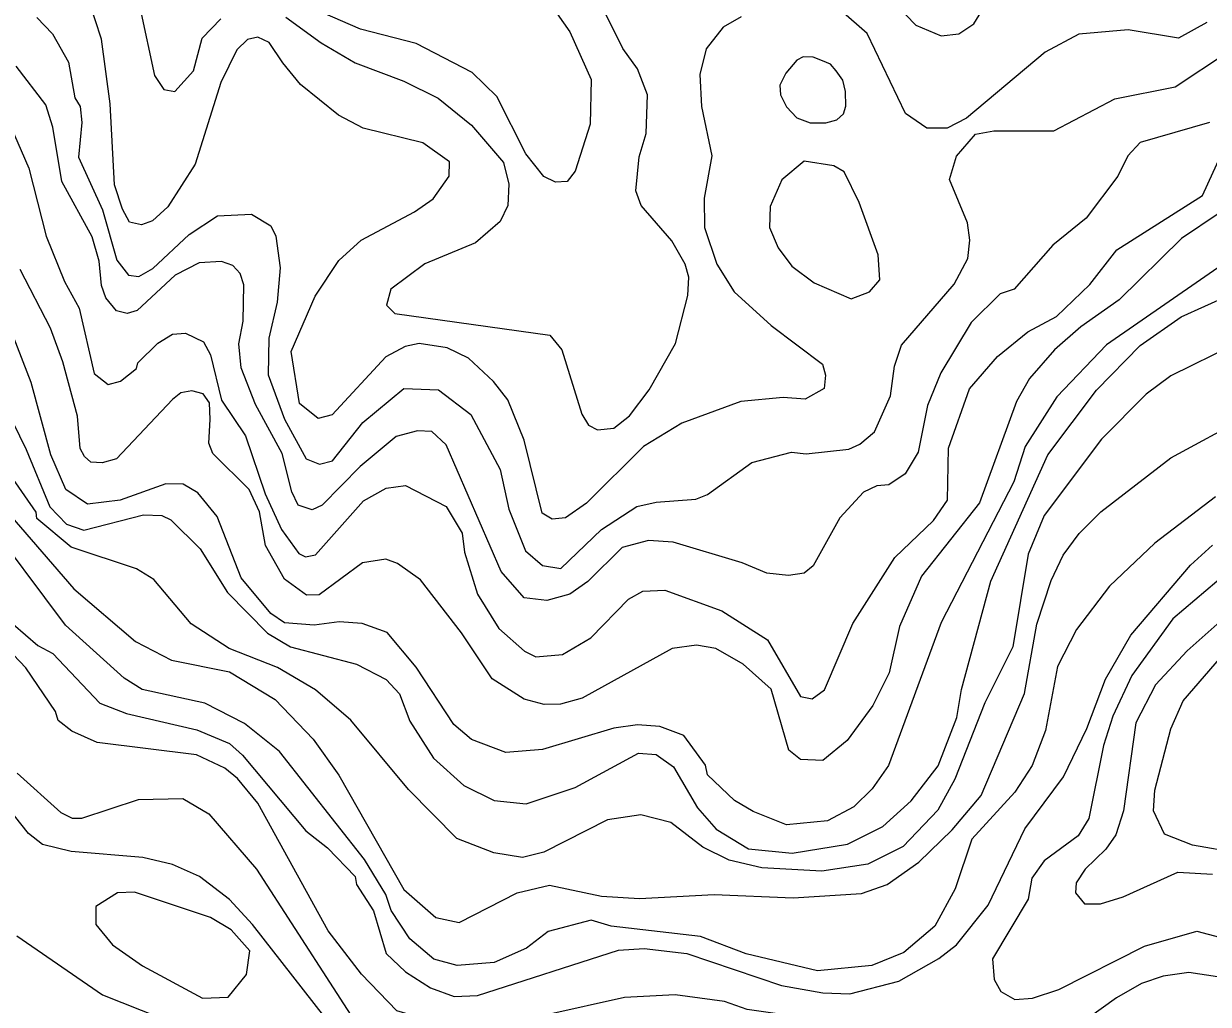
# Model space of a CAD drawing. Extents: x 673.6 to 698.9, y 7012 to 7040.1.
# Drawn here: x 675.914 to 677.049, y 7018.336 to 7019.277 of the extents above; entities that cross this region are included whole.
import ezdxf

# ---------------------------------------------------------------- set-up
doc = ezdxf.new("R2010")
doc.units = 0
doc.header["$LTSCALE"] = 0.032
doc.layers.add('1', color=7, linetype='Continuous', lineweight=25)
doc.layers.add('2', color=7, linetype='Continuous', lineweight=13)

msp = doc.modelspace()

# ---------------------------------------------------------------- linework, layer by layer
at = {"layer": '1'}
for points in [[(676.6016, 7019.2832), (676.5844, 7019.2735), (676.5678, 7019.2527), (676.562, 7019.2281), (676.5636, 7019.1973), (676.5733, 7019.1501), (676.5661, 7019.1094), (676.5662, 7019.0811), (676.5783, 7019.0461), (676.5947, 7019.0196), (676.6302, 7018.9873), (676.6794, 7018.9503), (676.6823, 7018.9398), (676.6811, 7018.927), (676.6627, 7018.9167), (676.6417, 7018.9183), (676.6013, 7018.9144), (676.5447, 7018.8936), (676.5078, 7018.8714), (676.4532, 7018.817), (676.4332, 7018.8027), (676.4202, 7018.8017), (676.4107, 7018.8073), (676.3933, 7018.8773), (676.3777, 7018.9161), (676.3642, 7018.9336), (676.3401, 7018.9561), (676.3196, 7018.966), (676.2928, 7018.9701), (676.2793, 7018.9672), (676.2608, 7018.9571), (676.2094, 7018.9016), (676.1959, 7018.8981), (676.178, 7018.9126), (676.1701, 7018.9622), (676.193, 7019.0153), (676.2158, 7019.0495), (676.2371, 7019.0692), (676.2883, 7019.0962), (676.3062, 7019.1088), (676.3217, 7019.1305), (676.3219, 7019.1443), (676.2963, 7019.1624), (676.239, 7019.1766), (676.2156, 7019.1891), (676.1789, 7019.2184), (676.1621, 7019.2393), (676.1491, 7019.2585), (676.138, 7019.2637), (676.1283, 7019.2615), (676.1181, 7019.2516), (676.1028, 7019.2203), (676.0782, 7019.1419), (676.0519, 7019.101), (676.0371, 7019.0878), (676.0265, 7019.0839), (676.0151, 7019.0865), (676.0085, 7019.0989), (676.0006, 7019.1222), (675.9967, 7019.1998), (675.9884, 7019.262), (675.9761, 7019.2988)], [(677.0479, 7019.2777), (677.0208, 7019.2628), (676.9724, 7019.2708), (676.9252, 7019.2667), (676.8928, 7019.2493), (676.8174, 7019.186), (676.7991, 7019.1764), (676.7794, 7019.1766), (676.7589, 7019.1907), (676.7224, 7019.2672), (676.697, 7019.2895)], [(677.072, 7019.052), (676.9516, 7018.9686), (676.9041, 7018.9189), (676.8739, 7018.8714), (676.8629, 7018.8374), (676.7931, 7018.7026), (676.7426, 7018.5655), (676.7271, 7018.5429), (676.7094, 7018.5258), (676.6844, 7018.5124), (676.645, 7018.5083)], [(676.5466, 7018.5942), (676.5234, 7018.6027), (676.502, 7018.6044), (676.4794, 7018.6012), (676.4109, 7018.5808), (676.3759, 7018.5777), (676.343, 7018.5903), (676.3259, 7018.6048), (676.2898, 7018.6598), (676.262, 7018.693), (676.2381, 7018.7015), (676.216, 7018.703), (676.1921, 7018.6998), (676.1637, 7018.7021), (676.1506, 7018.711), (676.1222, 7018.7453), (676.0992, 7018.8041), (676.0805, 7018.8267), (676.0664, 7018.8352), (676.05, 7018.8353), (676.0061, 7018.8199), (675.9749, 7018.8159), (675.9539, 7018.8299), (675.9397, 7018.8633), (675.9209, 7018.9327), (675.9039, 7018.9763)], [(675.9036, 7018.7008), (675.9271, 7018.6805), (675.9415, 7018.6726), (675.9865, 7018.6252), (676.0122, 7018.6152), (676.0796, 7018.5994), (676.1108, 7018.5863), (676.1234, 7018.5754), (676.1841, 7018.5026), (676.205, 7018.4864), (676.2315, 7018.4589), (676.2327, 7018.4512), (676.2489, 7018.426), (676.2613, 7018.3851), (676.2797, 7018.3675), (676.3035, 7018.352), (676.3264, 7018.3439), (676.3488, 7018.3447), (676.4839, 7018.3883), (676.5086, 7018.3899), (676.5494, 7018.3851), (676.6401, 7018.3543), (676.6798, 7018.3475), (676.7058, 7018.3464), (676.7527, 7018.3584), (676.791, 7018.3803), (676.808, 7018.3935), (676.8382, 7018.4314), (676.8733, 7018.5047), (676.9106, 7018.5544), (676.933, 7018.6007), (676.9509, 7018.6483), (676.9751, 7018.6904), (677.0323, 7018.7575), (677.0535, 7018.7765)], [(676.645, 7018.5083), (676.6129, 7018.5212), (676.595, 7018.5319), (676.5691, 7018.5563), (676.5672, 7018.5656), (676.5466, 7018.5942)], [(677.0583, 7018.3627), (677.0306, 7018.3668), (677.0062, 7018.3635), (676.9853, 7018.3562), (676.9614, 7018.3425), (676.88, 7018.284), (676.814, 7018.2739), (676.7933, 7018.2667), (676.7742, 7018.2493), (676.7716, 7018.226), (676.781, 7018.206), (676.7973, 7018.1851), (676.8263, 7018.1626), (676.8478, 7018.1409), (676.8529, 7018.1196), (676.8485, 7018.1008), (676.8256, 7018.0902), (676.7602, 7018.1037), (676.7379, 7018.1024), (676.7137, 7018.0914), (676.6926, 7018.0761), (676.5529, 7018.0391), (676.4629, 7018.0341)]]:
    msp.add_lwpolyline(points, dxfattribs=at)
at = {"layer": '2'}
for points in [[(676.7224, 7019.3239), (676.769, 7019.2752), (676.7933, 7019.2651), (676.8102, 7019.2669), (676.8247, 7019.2766), (676.8612, 7019.3366)], [(676.4031, 7019.3179), (676.4373, 7019.2689), (676.4576, 7019.2232), (676.4567, 7019.1802), (676.4423, 7019.1352), (676.4346, 7019.1254), (676.4236, 7019.1247), (676.4122, 7019.1301), (676.3952, 7019.152), (676.3674, 7019.2068), (676.3437, 7019.23), (676.29, 7019.2577), (676.2365, 7019.2714), (676.2004, 7019.287)], [(676.0252, 7019.291), (676.0392, 7019.2269), (676.048, 7019.2137), (676.0587, 7019.2118), (676.0763, 7019.2316), (676.0848, 7019.2629), (676.1026, 7019.2814)], [(676.165, 7019.2831), (676.199, 7019.2582), (676.2314, 7019.2393), (676.2782, 7019.2217), (676.311, 7019.2053), (676.3429, 7019.1794), (676.3736, 7019.1436), (676.3787, 7019.1229), (676.3779, 7019.1022), (676.3703, 7019.0869), (676.3468, 7019.0665), (676.2983, 7019.0465), (676.2656, 7019.0221), (676.2615, 7019.0068), (676.2694, 7018.9988), (676.4181, 7018.9781), (676.4297, 7018.964), (676.4487, 7018.9024), (676.455, 7018.8916), (676.4639, 7018.8873), (676.4795, 7018.8889), (676.4944, 7018.9008), (676.5132, 7018.9255), (676.5386, 7018.9699), (676.5504, 7019.0161), (676.5514, 7019.0336), (676.5479, 7019.0462), (676.535, 7019.0684), (676.5056, 7019.1022), (676.5004, 7019.1163), (676.5036, 7019.1489), (676.5103, 7019.1714), (676.5118, 7019.2086), (676.502, 7019.2335), (676.4882, 7019.2528), (676.4691, 7019.291)], [(675.9261, 7019.2825), (675.9412, 7019.2669), (675.9566, 7019.2397), (675.9628, 7019.2057), (675.9678, 7019.1974), (675.9695, 7019.1818), (675.9663, 7019.1488), (675.9892, 7019.0983), (676.0028, 7019.0498), (676.0142, 7019.0356), (676.024, 7019.0344), (676.0375, 7019.0418), (676.0724, 7019.0744), (676.0996, 7019.0925), (676.1322, 7019.0941), (676.1507, 7019.0828), (676.1554, 7019.073), (676.1594, 7019.0425), (676.1568, 7019.0095), (676.1487, 7018.975), (676.1479, 7018.94), (676.1636, 7018.8975), (676.1844, 7018.8595), (676.1973, 7018.8544), (676.2098, 7018.8574), (676.2388, 7018.8943), (676.2781, 7018.927), (676.3113, 7018.9257), (676.3422, 7018.902), (676.3705, 7018.8493), (676.3787, 7018.811), (676.3947, 7018.7711), (676.411, 7018.7571), (676.4285, 7018.7542), (676.4676, 7018.7917), (676.5014, 7018.8136), (676.5201, 7018.818), (676.5581, 7018.8206), (676.5692, 7018.8253), (676.6116, 7018.8558), (676.6499, 7018.8657), (676.6637, 7018.8641), (676.7047, 7018.8688), (676.7154, 7018.8735), (676.7294, 7018.8852), (676.7448, 7018.9198), (676.7485, 7018.9484), (676.7552, 7018.9684), (676.8056, 7019.027), (676.8189, 7019.0516), (676.8208, 7019.0691), (676.8186, 7019.0858), (676.8012, 7019.1273), (676.808, 7019.1496), (676.8262, 7019.1706), (676.8438, 7019.1738), (676.9011, 7019.174), (676.9596, 7019.2045), (677.0175, 7019.2161), (677.0679, 7019.2493)], [(677.0506, 7019.182), (676.9841, 7019.1629), (676.9722, 7019.15), (676.9626, 7019.1305), (676.9321, 7019.0903), (676.9003, 7019.0644), (676.8631, 7019.0222), (676.8497, 7019.0176), (676.8219, 7018.9901), (676.7928, 7018.9418), (676.7801, 7018.9105), (676.7712, 7018.8658), (676.7588, 7018.845), (676.7432, 7018.8346), (676.7316, 7018.8336), (676.7187, 7018.8276), (676.6961, 7018.8027), (676.6706, 7018.7568), (676.662, 7018.7498), (676.647, 7018.7475), (676.626, 7018.7497), (676.6026, 7018.7596), (676.5364, 7018.7794), (676.5128, 7018.7811), (676.4873, 7018.7744), (676.4546, 7018.7419), (676.4372, 7018.7298), (676.4152, 7018.7236), (676.3936, 7018.7261), (676.3715, 7018.7514), (676.3188, 7018.8728), (676.305, 7018.8855), (676.2913, 7018.8862), (676.2709, 7018.8808), (676.2362, 7018.8521), (676.1999, 7018.8151), (676.1902, 7018.8106), (676.1767, 7018.8151), (676.1706, 7018.8279), (676.1616, 7018.8644), (676.136, 7018.9115), (676.1221, 7018.9466), (676.1199, 7018.9696), (676.124, 7018.9915), (676.1247, 7019.0264), (676.1213, 7019.0371), (676.1141, 7019.0448), (676.1034, 7019.0487), (676.082, 7019.0475), (676.0588, 7019.0355), (676.0225, 7019.0017), (676.0128, 7018.9989), (676.0026, 7019.0012), (675.9925, 7019.0139), (675.9882, 7019.0257), (675.9859, 7019.049), (675.9792, 7019.0723), (675.9501, 7019.1255), (675.9415, 7019.1776), (675.9348, 7019.199), (675.9065, 7019.236)], [(675.9006, 7019.1793), (675.9185, 7019.1382), (675.9353, 7019.0729), (675.9529, 7019.0295), (675.9669, 7019.004), (675.9811, 7018.9414), (675.9947, 7018.9306), (676.0066, 7018.9338), (676.0218, 7018.9461), (676.0232, 7018.9514), (676.0421, 7018.9704), (676.0563, 7018.9789), (676.0687, 7018.9798), (676.0859, 7018.9716), (676.0929, 7018.9592), (676.1034, 7018.9158), (676.1262, 7018.8816), (676.1451, 7018.8259), (676.1608, 7018.7916), (676.1775, 7018.7688)], [(676.2797, 7018.8337), (676.3188, 7018.8136), (676.334, 7018.788), (676.3361, 7018.7699), (676.3487, 7018.7295), (676.3693, 7018.6968), (676.3937, 7018.6749), (676.4046, 7018.6694), (676.4302, 7018.6718), (676.4574, 7018.6878), (676.4936, 7018.7247), (676.5073, 7018.7326), (676.5283, 7018.7334), (676.5829, 7018.7136), (676.6269, 7018.6858), (676.6583, 7018.6315), (676.6696, 7018.6292), (676.6814, 7018.6378), (676.7087, 7018.7016), (676.7488, 7018.7649), (676.7859, 7018.8002), (676.7993, 7018.8197), (676.8003, 7018.8695), (676.8204, 7018.9267), (676.8472, 7018.9577), (676.8762, 7018.9812), (676.9037, 7018.9958), (676.9359, 7019.0267), (676.9616, 7019.0598), (677.0437, 7019.1119), (677.0626, 7019.1531)], [(677.0597, 7019.0951), (677.0235, 7019.0708), (676.964, 7019.012), (676.9271, 7018.9861), (676.902, 7018.9641), (676.8779, 7018.9366), (676.8654, 7018.9145), (676.8299, 7018.8172), (676.7743, 7018.7468), (676.7533, 7018.6986), (676.7435, 7018.6542), (676.7278, 7018.623), (676.7031, 7018.5894), (676.6797, 7018.5701), (676.6585, 7018.5711), (676.6471, 7018.5802), (676.6303, 7018.6386), (676.6033, 7018.6625), (676.5773, 7018.6776), (676.5586, 7018.6808), (676.5353, 7018.6776), (676.4491, 7018.6298), (676.4284, 7018.6242), (676.4127, 7018.6238), (676.3935, 7018.6291), (676.3627, 7018.6485), (676.3333, 7018.6926), (676.2941, 7018.7433), (676.272, 7018.7589), (676.2608, 7018.7631), (676.2386, 7018.7596), (676.1969, 7018.7289), (676.1849, 7018.7287), (676.1637, 7018.744), (676.1454, 7018.7762), (676.1396, 7018.8087), (676.1298, 7018.8301), (676.0949, 7018.8644), (676.0911, 7018.8743), (676.0925, 7018.8973), (676.0918, 7018.913), (676.0858, 7018.9219), (676.075, 7018.9246), (676.0642, 7018.9227), (676.0562, 7018.9162), (676.0026, 7018.8595), (675.989, 7018.8556), (675.9779, 7018.8562), (675.9719, 7018.8616), (675.9679, 7018.8694), (675.9653, 7018.9002), (675.9513, 7018.9523), (675.9392, 7018.9846), (675.9102, 7019.041)], [(676.2612, 7018.6479), (676.2738, 7018.6342), (676.2838, 7018.6079), (676.3064, 7018.5724), (676.3357, 7018.5462), (676.3646, 7018.5319), (676.3953, 7018.5285), (676.4425, 7018.5443), (676.5032, 7018.5773), (676.52, 7018.5759), (676.5365, 7018.5641), (676.5596, 7018.5247), (676.5774, 7018.5044), (676.6085, 7018.4854), (676.6505, 7018.4812), (676.7034, 7018.49), (676.7372, 7018.5068), (676.7644, 7018.5315), (676.7904, 7018.5649), (676.8084, 7018.6115), (676.8127, 7018.6381), (676.841, 7018.7422), (676.8956, 7018.8632), (676.9421, 7018.9254), (676.9839, 7018.9682), (677.0233, 7018.9957), (677.1368, 7019.0466)], [(677.0744, 7018.9691), (677.0135, 7018.939), (676.9899, 7018.9214), (676.9468, 7018.8783)], [(675.8701, 7018.9619), (675.9159, 7018.8685), (675.9386, 7018.8133), (675.9548, 7018.7969), (675.9712, 7018.7909), (676.0284, 7018.8057), (676.046, 7018.805), (676.0548, 7018.8009), (676.0827, 7018.7732)], [(675.8449, 7018.8696), (675.9616, 7018.7348), (676.021, 7018.6842), (676.0554, 7018.6664), (676.1108, 7018.6553), (676.1547, 7018.6288), (676.1911, 7018.5907), (676.2158, 7018.5562), (676.2781, 7018.4465), (676.3087, 7018.4195), (676.331, 7018.4147), (676.3866, 7018.4432), (676.4179, 7018.4507), (676.4676, 7018.4401), (676.504, 7018.4377), (676.5755, 7018.4418), (676.6512, 7018.4385), (676.717, 7018.4425), (676.7414, 7018.4514), (676.7718, 7018.4728), (676.8039, 7018.5036), (676.8316, 7018.5367), (676.8732, 7018.6345), (676.885, 7018.7009), (676.8986, 7018.7427), (676.9101, 7018.7669), (676.9255, 7018.7879), (676.9462, 7018.8085), (677.0133, 7018.8604), (677.0865, 7018.9001)], [(676.9468, 7018.8783), (676.8919, 7018.805), (676.8768, 7018.7679), (676.8619, 7018.6792), (676.835, 7018.6254), (676.8065, 7018.5521)], [(676.8065, 7018.5521), (676.7901, 7018.5224), (676.7568, 7018.4876), (676.7229, 7018.4707), (676.6789, 7018.464), (676.6214, 7018.4673), (676.59, 7018.4746), (676.5647, 7018.487), (676.534, 7018.5107), (676.5053, 7018.5181), (676.4735, 7018.5131), (676.4123, 7018.4821), (676.392, 7018.4771), (676.3645, 7018.4815), (676.3288, 7018.4954), (676.2825, 7018.5422), (676.2273, 7018.6088), (676.1933, 7018.6378), (676.157, 7018.6593), (676.1105, 7018.6777), (676.0741, 7018.7012), (676.0383, 7018.7436), (676.0218, 7018.7541), (675.9593, 7018.7747), (675.9263, 7018.8022), (675.9257, 7018.8084), (675.9011, 7018.8438)], [(676.1775, 7018.7688), (676.1839, 7018.7656), (676.1935, 7018.7675), (676.2395, 7018.8192), (676.2612, 7018.8312), (676.2797, 7018.8337)], [(677.0561, 7018.8229), (676.9981, 7018.7784), (676.9545, 7018.7373), (676.9229, 7018.6959), (676.9049, 7018.6602), (676.8932, 7018.599), (676.8805, 7018.5652), (676.8638, 7018.5397), (676.8227, 7018.4946), (676.8067, 7018.4471), (676.7871, 7018.4114), (676.7573, 7018.3859), (676.7269, 7018.3735), (676.6746, 7018.3686), (676.6062, 7018.3849), (676.5624, 7018.4014), (676.477, 7018.4114), (676.4576, 7018.417), (676.4166, 7018.4063), (676.3957, 7018.3903), (676.3646, 7018.3766), (676.3291, 7018.3736), (676.3069, 7018.3798), (676.2839, 7018.3993), (676.2661, 7018.4264), (676.2609, 7018.4416), (676.2405, 7018.4753), (676.1588, 7018.5787), (676.1254, 7018.6056), (676.0872, 7018.6251), (676.0271, 7018.6382), (676.0099, 7018.6492), (675.9536, 7018.7), (675.8732, 7018.8074)], [(676.0827, 7018.7732), (676.1089, 7018.7311), (676.1473, 7018.6922), (676.1696, 7018.6791), (676.2328, 7018.6626), (676.2612, 7018.6479)], [(677.0681, 7018.7506), (677.0154, 7018.7059), (676.976, 7018.6515), (676.9577, 7018.6128), (676.9488, 7018.5845), (676.9348, 7018.5146), (676.9246, 7018.4979), (676.8919, 7018.4739), (676.8803, 7018.4574), (676.8767, 7018.4371), (676.8424, 7018.38), (676.844, 7018.3601), (676.8506, 7018.3485), (676.864, 7018.3411), (676.8808, 7018.3423), (676.9061, 7018.3505), (676.9882, 7018.3922), (677.0382, 7018.4064), (677.0709, 7018.398)], [(677.1068, 7018.7442), (677.029, 7018.6753), (676.9988, 7018.6427), (676.98, 7018.6062), (676.968, 7018.5218), (676.9606, 7018.4988), (676.9512, 7018.485), (676.9312, 7018.4658), (676.9228, 7018.4528), (676.922, 7018.4433), (676.9305, 7018.4328), (676.9459, 7018.4327), (676.9678, 7018.4395), (677.0201, 7018.463), (677.0534, 7018.4613)], [(677.1216, 7018.4737), (677.0342, 7018.489), (677.0074, 7018.4994), (676.9968, 7018.5218), (676.9981, 7018.5417), (677.0134, 7018.6004), (677.0251, 7018.6275), (677.1275, 7018.7457)], [(676.4152, 7018.3264), (676.3191, 7018.3161), (676.2715, 7018.33), (676.2374, 7018.3653), (676.2054, 7018.4068), (676.1381, 7018.5293), (676.1187, 7018.5529), (676.1064, 7018.5627), (676.0793, 7018.5757), (675.9841, 7018.5873), (675.9597, 7018.5983), (675.9466, 7018.6086), (675.9441, 7018.6172), (675.9157, 7018.6589), (675.8794, 7018.697)], [(675.9074, 7018.5581), (675.9492, 7018.5204), (675.9601, 7018.5149), (675.9695, 7018.5149), (676.0238, 7018.5329), (676.0662, 7018.5337), (676.0911, 7018.5189), (676.1367, 7018.4661), (676.2472, 7018.2953)], [(675.9072, 7018.4021), (675.9891, 7018.3456), (676.0835, 7018.3082), (676.1441, 7018.2715), (676.2134, 7018.2505), (676.2261, 7018.2609), (676.2266, 7018.2849), (676.2205, 7018.3006), (676.133, 7018.4129), (676.1108, 7018.4367), (676.0821, 7018.4589), (676.0563, 7018.4705), (676.028, 7018.4771), (675.9593, 7018.4828), (675.9318, 7018.4895), (675.9182, 7018.5003), (675.8987, 7018.5249)], [(676.7206, 7018.3151), (676.6074, 7018.3313), (676.5855, 7018.3391), (676.5381, 7018.3455), (676.4897, 7018.3429), (676.4152, 7018.3264)]]:
    msp.add_lwpolyline(points, dxfattribs=at)
for points in [[(676.6449, 7019.197), (676.6549, 7019.1863), (676.6676, 7019.1815), (676.6826, 7019.1815), (676.6933, 7019.1846), (676.6995, 7019.1901), (676.7019, 7019.1977), (676.7015, 7019.2117), (676.6991, 7019.2224), (676.6926, 7019.2316), (676.6871, 7019.2378), (676.6796, 7019.2412), (676.6706, 7019.2446), (676.661, 7019.245), (676.6549, 7019.2416), (676.6442, 7019.2292), (676.6387, 7019.2179), (676.6391, 7019.2086)], [(676.6502, 7019.0441), (676.6715, 7019.0281), (676.7071, 7019.013), (676.7245, 7019.0196), (676.7344, 7019.031), (676.733, 7019.0552), (676.7147, 7019.1052), (676.7003, 7019.1347), (676.6903, 7019.1405), (676.662, 7019.1449), (676.6406, 7019.1269), (676.6293, 7019.1013), (676.6286, 7019.0814), (676.637, 7019.0618)], [(676.02, 7018.4439), (676.0035, 7018.4433), (675.9829, 7018.4302), (675.9828, 7018.413), (675.9989, 7018.3935), (676.0277, 7018.3732), (676.0852, 7018.3424), (676.1097, 7018.3431), (676.1273, 7018.3648), (676.1304, 7018.3876), (676.1126, 7018.4077), (676.0927, 7018.4195)]]:
    msp.add_lwpolyline(points, close=True, dxfattribs=at)

doc.saveas('drawing.dxf')
